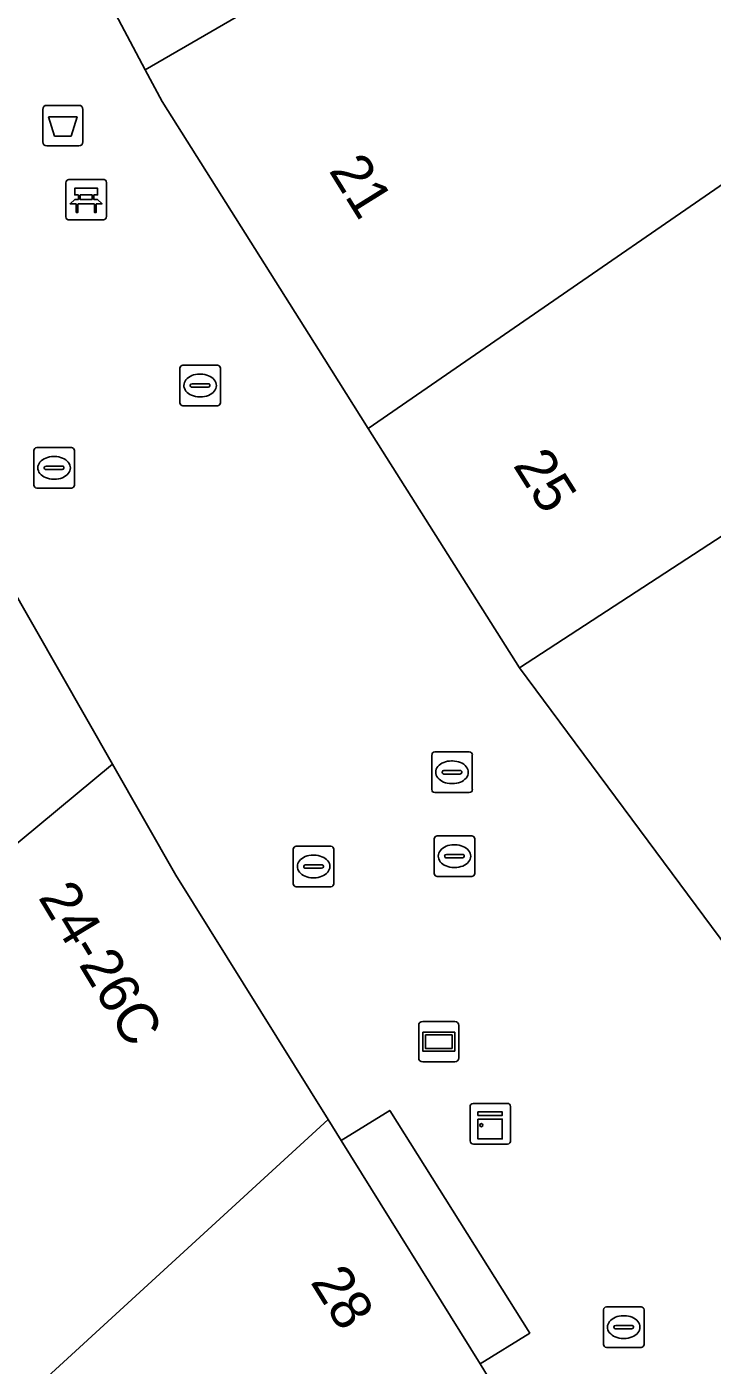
# Model space of a CAD drawing. Extents: x 161087 to 161926, y 382572 to 383873.
# Drawn here: x 161312.3 to 161329.21, y 383268.6 to 383301.6 of the extents above; entities that cross this region are included whole.
import ezdxf

# ---------------------------------------------------------------- set-up
doc = ezdxf.new("R2010")
doc.units = 0
for name, color, linetype in [('IMGEO_Afvalbak', 7, 'Continuous'), ('IMGEO_Bank', 7, 'Continuous'), ('IMGEO_Kast', 7, 'Continuous'), ('IMGEO_Kolk', 7, 'Continuous'), ('IMGEO_Pand', 7, 'Continuous'), ('IMGEO_Pand_nummerreeks', 7, 'Continuous'), ('IMGEO_Rioolput', 7, 'Continuous'), ('IMGEO_Voetgangersgebied_open', 7, 'Continuous'), ('IMGEO_Wegwijzer', 7, 'Continuous')]:
    doc.layers.add(name, color=color, linetype=linetype)

msp = doc.modelspace()

# ---------------------------------------------------------------- linework, layer by layer
at = {"layer": 'IMGEO_Afvalbak'}
for p, q in [((161312.792, 383299.661), (161313.582, 383299.661)), ((161313.582, 383299.661), (161312.792, 383299.661)), ((161312.692, 383298.761), (161312.692, 383299.561)), ((161312.692, 383299.561), (161312.692, 383298.761)), ((161313.682, 383299.561), (161313.682, 383298.761)), ((161313.682, 383298.761), (161313.682, 383299.561)), ((161313.582, 383298.661), (161312.792, 383298.661)), ((161312.792, 383298.661), (161313.582, 383298.661))]:
    msp.add_line(p, q, dxfattribs=at)
msp.add_lwpolyline([(161312.835, 383299.375), (161313.539, 383299.375), (161313.39, 383298.905), (161312.984, 383298.905), (161312.835, 383299.375)], dxfattribs=at)
for centre, start, end in [((161312.792, 383299.561), 90, 180), ((161312.792, 383299.561), 90, 180), ((161313.582, 383299.561), 0, 90), ((161313.582, 383299.561), 360, 90), ((161312.792, 383298.761), 180, 270), ((161312.792, 383298.761), 180, 270), ((161313.582, 383298.761), 270, 0), ((161313.582, 383298.761), 270, 0)]:
    msp.add_arc(centre, 0.1, start, end, dxfattribs=at)
at = {"layer": 'IMGEO_Bank'}
for p, q in [((161313.262, 383296.911), (161313.262, 383297.752)), ((161313.262, 383297.752), (161313.262, 383296.911)), ((161313.337, 383297.836), (161314.178, 383297.836)), ((161314.178, 383297.836), (161313.337, 383297.836)), ((161314.262, 383297.761), (161314.262, 383296.92)), ((161314.262, 383296.92), (161314.262, 383297.761)), ((161313.571, 383297.342), (161313.571, 383297.448)), ((161313.615, 383297.448), (161313.615, 383297.342)), ((161313.903, 383297.454), (161313.621, 383297.454)), ((161313.621, 383297.336), (161313.903, 383297.336)), ((161313.909, 383297.342), (161313.909, 383297.448)), ((161313.953, 383297.448), (161313.953, 383297.342)), ((161313.959, 383297.234), (161313.566, 383297.234)), ((161314.187, 383296.836), (161313.346, 383296.836)), ((161313.346, 383296.836), (161314.187, 383296.836))]:
    msp.add_line(p, q, dxfattribs=at)
for points in [[(161313.565, 383297.454), (161313.479, 383297.454), (161313.479, 383297.615), (161314.042, 383297.615), (161314.042, 383297.454), (161313.959, 383297.454)], [(161313.509, 383297.234), (161313.367, 383297.234), (161313.479, 383297.336), (161313.565, 383297.336)], [(161313.959, 383297.336), (161314.042, 383297.336), (161314.154, 383297.234), (161314.015, 383297.234)], [(161313.559, 383297.227), (161313.559, 383297.02), (161313.516, 383297.02), (161313.516, 383297.227)], [(161314.009, 383297.227), (161314.009, 383297.02), (161313.965, 383297.02), (161313.965, 383297.227)]]:
    msp.add_lwpolyline(points, dxfattribs=at)
for centre, radius, start, end in [((161313.34, 383297.758), 0.0779, 92.4484, 184.2845), ((161313.34, 383297.758), 0.0779, 92.4484, 184.2845), ((161314.184, 383297.758), 0.0779, 2.4484, 94.2845), ((161314.184, 383297.758), 0.0779, 2.4484, 94.2845), ((161313.564, 383297.447), 0.00671, 2.8957, 87.1043), ((161313.564, 383297.343), 0.00671, 272.8957, 357.1043), ((161313.621, 383297.447), 0.00671, 92.8957, 177.1043), ((161313.621, 383297.343), 0.00671, 182.8957, 267.1043), ((161313.903, 383297.447), 0.00671, 2.8957, 87.1043), ((161313.903, 383297.343), 0.00671, 272.8957, 357.1043), ((161313.96, 383297.447), 0.00671, 92.8957, 177.1043), ((161313.96, 383297.343), 0.00671, 182.8957, 267.1043), ((161313.509, 383297.227), 0.00671, 2.8957, 87.1043), ((161313.566, 383297.227), 0.00671, 92.8957, 177.1043), ((161313.958, 383297.227), 0.00671, 2.8957, 87.1043), ((161314.015, 383297.227), 0.00671, 92.8957, 177.1043), ((161313.34, 383296.914), 0.0779, 182.4484, 274.2845), ((161313.34, 383296.914), 0.0779, 182.4484, 274.2845), ((161314.184, 383296.914), 0.0779, 272.4484, 4.2845), ((161314.184, 383296.914), 0.0779, 272.4484, 4.2845)]:
    msp.add_arc(centre, radius, start, end, dxfattribs=at)
at = {"layer": 'IMGEO_Kast'}
for p, q in [((161323.232, 383274.128), (161323.232, 383274.969)), ((161323.232, 383274.969), (161323.232, 383274.128)), ((161323.307, 383275.053), (161324.148, 383275.053)), ((161324.148, 383275.053), (161323.307, 383275.053)), ((161324.232, 383274.978), (161324.232, 383274.137)), ((161324.232, 383274.137), (161324.232, 383274.978)), ((161324.157, 383274.053), (161323.316, 383274.053)), ((161323.316, 383274.053), (161324.157, 383274.053))]:
    msp.add_line(p, q, dxfattribs=at)
for points in [[(161323.427, 383274.843), (161324.027, 383274.843), (161324.027, 383274.758), (161323.427, 383274.758), (161323.427, 383274.843)], [(161323.427, 383274.668), (161324.027, 383274.668), (161324.027, 383274.179), (161323.427, 383274.179), (161323.427, 383274.668)]]:
    msp.add_lwpolyline(points, dxfattribs=at)
msp.add_circle((161323.511, 383274.517), 0.0377, dxfattribs=at)
for centre, start, end in [((161323.31, 383274.975), 92.4484, 184.2845), ((161323.31, 383274.975), 92.4484, 184.2845), ((161324.154, 383274.975), 2.4484, 94.2845), ((161324.154, 383274.975), 2.4484, 94.2845), ((161323.31, 383274.131), 182.4484, 274.2845), ((161323.31, 383274.131), 182.4484, 274.2845), ((161324.154, 383274.131), 272.4484, 4.2845), ((161324.154, 383274.131), 272.4484, 4.2845)]:
    msp.add_arc(centre, 0.0779, start, end, dxfattribs=at)
at = {"layer": 'IMGEO_Kolk'}
for p, q in [((161316.072, 383292.328), (161316.072, 383293.18)), ((161316.147, 383293.254), (161316.999, 383293.254)), ((161316.56, 383293.034), (161316.585, 383293.034)), ((161317.073, 383293.18), (161317.073, 383292.328)), ((161316.331, 383292.748), (161316.331, 383292.76)), ((161316.769, 383292.711), (161316.371, 383292.711)), ((161316.374, 383292.797), (161316.772, 383292.797)), ((161316.815, 383292.76), (161316.815, 383292.748)), ((161316.583, 383292.474), (161316.558, 383292.474)), ((161316.999, 383292.254), (161316.147, 383292.254)), ((161312.47, 383290.297), (161312.47, 383291.149)), ((161312.545, 383291.223), (161313.397, 383291.223)), ((161312.958, 383291.003), (161312.983, 383291.003)), ((161313.471, 383291.149), (161313.471, 383290.297)), ((161312.729, 383290.717), (161312.729, 383290.729)), ((161313.167, 383290.68), (161312.769, 383290.68)), ((161312.772, 383290.766), (161313.17, 383290.766)), ((161313.213, 383290.729), (161313.213, 383290.717)), ((161312.981, 383290.443), (161312.956, 383290.443)), ((161313.397, 383290.223), (161312.545, 383290.223)), ((161322.286, 383282.792), (161322.286, 383283.644)), ((161322.361, 383283.718), (161323.213, 383283.718)), ((161322.774, 383283.498), (161322.799, 383283.498)), ((161323.287, 383283.644), (161323.287, 383282.792)), ((161322.545, 383283.212), (161322.545, 383283.224)), ((161322.983, 383283.175), (161322.585, 383283.175)), ((161322.588, 383283.261), (161322.986, 383283.261)), ((161323.029, 383283.224), (161323.029, 383283.212)), ((161322.797, 383282.938), (161322.772, 383282.938)), ((161323.213, 383282.718), (161322.361, 383282.718)), ((161318.871, 383280.47), (161318.871, 383281.322)), ((161318.946, 383281.396), (161319.798, 383281.396)), ((161319.359, 383281.176), (161319.384, 383281.176)), ((161319.872, 383281.322), (161319.872, 383280.47)), ((161319.13, 383280.89), (161319.13, 383280.902)), ((161319.568, 383280.853), (161319.17, 383280.853)), ((161319.173, 383280.939), (161319.571, 383280.939)), ((161319.614, 383280.902), (161319.614, 383280.89)), ((161319.382, 383280.616), (161319.357, 383280.616)), ((161319.798, 383280.396), (161318.946, 383280.396)), ((161326.521, 383269.113), (161326.521, 383269.965)), ((161326.596, 383270.039), (161327.448, 383270.039)), ((161327.522, 383269.965), (161327.522, 383269.113)), ((161326.78, 383269.533), (161326.78, 383269.545)), ((161326.823, 383269.582), (161327.221, 383269.582)), ((161327.009, 383269.819), (161327.034, 383269.819)), ((161327.264, 383269.545), (161327.264, 383269.533)), ((161327.218, 383269.496), (161326.82, 383269.496)), ((161327.032, 383269.259), (161327.007, 383269.259)), ((161327.448, 383269.039), (161326.596, 383269.039))]:
    msp.add_line(p, q, dxfattribs=at)
for points in [[(161316.072, 383292.328), (161316.072, 383293.18)], [(161316.147, 383293.254), (161316.999, 383293.254)], [(161317.073, 383293.18), (161317.073, 383292.328)], [(161316.999, 383292.254), (161316.147, 383292.254)], [(161312.47, 383290.297), (161312.47, 383291.149)], [(161312.545, 383291.223), (161313.397, 383291.223)], [(161313.471, 383291.149), (161313.471, 383290.297)], [(161313.397, 383290.223), (161312.545, 383290.223)], [(161322.286, 383282.792), (161322.286, 383283.644)], [(161322.361, 383283.718), (161323.213, 383283.718)], [(161323.287, 383283.644), (161323.287, 383282.792)], [(161323.213, 383282.718), (161322.361, 383282.718)], [(161318.871, 383280.47), (161318.871, 383281.322)], [(161318.946, 383281.396), (161319.798, 383281.396)], [(161319.872, 383281.322), (161319.872, 383280.47)], [(161319.798, 383280.396), (161318.946, 383280.396)], [(161326.521, 383269.113), (161326.521, 383269.965)], [(161326.596, 383270.039), (161327.448, 383270.039)], [(161327.522, 383269.965), (161327.522, 383269.113)], [(161327.448, 383269.039), (161326.596, 383269.039)]]:
    msp.add_lwpolyline(points, dxfattribs=at)
for centre, radius, start, end in [((161316.149, 383293.178), 0.0765, 91.552, 178.448), ((161316.149, 383293.178), 0.0765, 91.552, 178.448), ((161316.997, 383293.178), 0.0765, 1.552, 88.448), ((161316.997, 383293.178), 0.0765, 1.552, 88.448), ((161316.371, 383292.757), 0.0403, 85.8775, 175.7526), ((161316.368, 383292.747), 0.0366, 178.938, 274.7102), ((161316.772, 383292.754), 0.043, 264.8664, 352.4533), ((161316.776, 383292.759), 0.0386, 1.7309, 96.639), ((161316.149, 383292.33), 0.0765, 181.552, 268.448), ((161316.149, 383292.33), 0.0765, 181.552, 268.448), ((161316.997, 383292.33), 0.0765, 271.552, 358.448), ((161316.997, 383292.33), 0.0765, 271.552, 358.448), ((161312.547, 383291.147), 0.0765, 91.552, 178.448), ((161312.547, 383291.147), 0.0765, 91.552, 178.448), ((161313.395, 383291.147), 0.0765, 1.552, 88.448), ((161313.395, 383291.147), 0.0765, 1.552, 88.448), ((161312.769, 383290.726), 0.0403, 85.8775, 175.7526), ((161312.766, 383290.716), 0.0366, 178.938, 274.7102), ((161313.17, 383290.723), 0.043, 264.8664, 352.4533), ((161313.174, 383290.728), 0.0386, 1.7309, 96.639), ((161312.547, 383290.299), 0.0765, 181.552, 268.448), ((161312.547, 383290.299), 0.0765, 181.552, 268.448), ((161313.395, 383290.299), 0.0765, 271.552, 358.448), ((161313.395, 383290.299), 0.0765, 271.552, 358.448), ((161322.363, 383283.642), 0.0765, 91.552, 178.448), ((161322.363, 383283.642), 0.0765, 91.552, 178.448), ((161323.211, 383283.642), 0.0765, 1.552, 88.448), ((161323.211, 383283.642), 0.0765, 1.552, 88.448), ((161322.585, 383283.221), 0.0403, 85.8775, 175.7526), ((161322.582, 383283.211), 0.0366, 178.938, 274.7102), ((161322.986, 383283.218), 0.043, 264.8664, 352.4533), ((161322.99, 383283.223), 0.0386, 1.7309, 96.639), ((161322.363, 383282.794), 0.0765, 181.552, 268.448), ((161322.363, 383282.794), 0.0765, 181.552, 268.448), ((161323.211, 383282.794), 0.0765, 271.552, 358.448), ((161323.211, 383282.794), 0.0765, 271.552, 358.448), ((161318.948, 383281.32), 0.0765, 91.552, 178.448), ((161318.948, 383281.32), 0.0765, 91.552, 178.448), ((161319.796, 383281.32), 0.0765, 1.552, 88.448), ((161319.796, 383281.32), 0.0765, 1.552, 88.448), ((161319.17, 383280.899), 0.0403, 85.8775, 175.7526), ((161319.167, 383280.889), 0.0366, 178.938, 274.7102), ((161319.571, 383280.896), 0.043, 264.8664, 352.4533), ((161319.575, 383280.901), 0.0386, 1.7309, 96.639), ((161318.948, 383280.472), 0.0765, 181.552, 268.448), ((161318.948, 383280.472), 0.0765, 181.552, 268.448), ((161319.796, 383280.472), 0.0765, 271.552, 358.448), ((161319.796, 383280.472), 0.0765, 271.552, 358.448), ((161326.598, 383269.963), 0.0765, 91.552, 178.448), ((161326.598, 383269.963), 0.0765, 91.552, 178.448), ((161327.446, 383269.963), 0.0765, 1.552, 88.448), ((161327.446, 383269.963), 0.0765, 1.552, 88.448), ((161326.82, 383269.542), 0.0403, 85.8775, 175.7526), ((161327.225, 383269.544), 0.0386, 1.7309, 96.639), ((161326.817, 383269.532), 0.0366, 178.938, 274.7102), ((161327.221, 383269.539), 0.043, 264.8664, 352.4533), ((161326.598, 383269.115), 0.0765, 181.552, 268.448), ((161326.598, 383269.115), 0.0765, 181.552, 268.448), ((161327.446, 383269.115), 0.0765, 271.552, 358.448), ((161327.446, 383269.115), 0.0765, 271.552, 358.448)]:
    msp.add_arc(centre, radius, start, end, dxfattribs=at)
for centre, major_axis, ratio, start_param, end_param in [((161316.559, 383292.754), (-0.387, 0.002), 0.722429, 4.712389, 7.853982), ((161316.584, 383292.754), (-0.39, 0.002), 0.717154, 1.570796, 4.712389), ((161312.957, 383290.723), (-0.387, 0.002), 0.722429, 4.712389, 7.853982), ((161312.982, 383290.723), (-0.39, 0.002), 0.717154, 1.570796, 4.712389), ((161322.773, 383283.218), (-0.387, 0.002), 0.722429, 4.712389, 7.853982), ((161322.798, 383283.218), (-0.39, 0.002), 0.717154, 1.570796, 4.712389), ((161319.358, 383280.896), (-0.387, 0.002), 0.722429, 4.712389, 7.853982), ((161319.383, 383280.896), (-0.39, 0.002), 0.717154, 1.570796, 4.712389), ((161327.008, 383269.539), (-0.387, 0.002), 0.722429, 4.712389, 7.853982), ((161327.033, 383269.539), (-0.39, 0.002), 0.717154, 1.570796, 4.712389)]:
    msp.add_ellipse(centre, major_axis=major_axis, ratio=ratio, start_param=start_param, end_param=end_param, dxfattribs=at)
at = {"layer": 'IMGEO_Pand'}
for points in [[(161323.279, 383316.714), (161310.218, 383309.96), (161315.219, 383300.537), (161322.786, 383304.929), (161322.685, 383305.103), (161325.958, 383307.478), (161332.45, 383310.96), (161331.885, 383312.014), (161332.889, 383312.552), (161333.5, 383311.412), (161334.548, 383311.974), (161335.723, 383312.257), (161334.236, 383315.751), (161325.801, 383312.04)], [(161337.634, 383294.952), (161333.719, 383300.648), (161320.721, 383291.696), (161324.449, 383285.791), (161337.896, 383294.548)], [(161314.414, 383283.419), (161309.211, 383292.52), (161286.339, 383273.436), (161267.738, 383257.647), (161266.512, 383256.607), (161271.94, 383250), (161280.128, 383240.033), (161292.322, 383250), (161295.662, 383252.735), (161295.566, 383252.858), (161288.478, 383261.902)], [(161319.732, 383274.654), (161315.977, 383280.685), (161314.414, 383283.419), (161288.478, 383261.902), (161295.566, 383252.858), (161303.905, 383260.16)], [(161323.689, 383268.299), (161323.482, 383268.632), (161320.051, 383274.143), (161319.732, 383274.654), (161303.905, 383260.16), (161306.93, 383255.319)]]:
    msp.add_lwpolyline(points, close=True, dxfattribs=at)
msp.add_lwpolyline([(161322.786, 383304.929), (161315.219, 383300.537), (161315.633, 383299.757), (161319.633, 383293.42), (161320.721, 383291.696), (161333.719, 383300.648), (161337.634, 383294.952), (161340.494, 383296.814), (161340.251, 383297.187), (161340.402, 383297.904), (161341.889, 383298.873), (161342.096, 383298.554), (161342.604, 383298.885), (161342.003, 383299.807), (161343.537, 383300.806), (161343.646, 383300.638), (161344.093, 383300.929), (161343.902, 383301.223), (161347.827, 383303.779)], dxfattribs=at)
at = {"layer": 'IMGEO_Rioolput'}
for p, q in [((161322.346, 383280.724), (161322.346, 383281.576)), ((161322.421, 383281.65), (161323.273, 383281.65)), ((161322.834, 383281.43), (161322.859, 383281.43)), ((161323.347, 383281.576), (161323.347, 383280.724)), ((161322.605, 383281.144), (161322.605, 383281.156)), ((161323.043, 383281.107), (161322.645, 383281.107)), ((161322.648, 383281.193), (161323.046, 383281.193)), ((161323.089, 383281.156), (161323.089, 383281.144)), ((161322.857, 383280.87), (161322.832, 383280.87)), ((161323.273, 383280.65), (161322.421, 383280.65))]:
    msp.add_line(p, q, dxfattribs=at)
for points in [[(161322.346, 383280.724), (161322.346, 383281.576)], [(161322.421, 383281.65), (161323.273, 383281.65)], [(161323.347, 383281.576), (161323.347, 383280.724)], [(161323.273, 383280.65), (161322.421, 383280.65)]]:
    msp.add_lwpolyline(points, dxfattribs=at)
for centre, radius, start, end in [((161322.423, 383281.574), 0.0765, 91.552, 178.448), ((161322.423, 383281.574), 0.0765, 91.552, 178.448), ((161323.271, 383281.574), 0.0765, 1.552, 88.448), ((161323.271, 383281.574), 0.0765, 1.552, 88.448), ((161322.645, 383281.153), 0.0403, 85.8775, 175.7526), ((161322.642, 383281.143), 0.0366, 178.938, 274.7102), ((161323.046, 383281.15), 0.043, 264.8664, 352.4533), ((161323.05, 383281.155), 0.0386, 1.7309, 96.639), ((161322.423, 383280.726), 0.0765, 181.552, 268.448), ((161322.423, 383280.726), 0.0765, 181.552, 268.448), ((161323.271, 383280.726), 0.0765, 271.552, 358.448), ((161323.271, 383280.726), 0.0765, 271.552, 358.448)]:
    msp.add_arc(centre, radius, start, end, dxfattribs=at)
for centre, major_axis, ratio, start_param, end_param in [((161322.833, 383281.15), (-0.387, 0.002), 0.722429, 4.712389, 7.853982), ((161322.858, 383281.15), (-0.39, 0.002), 0.717154, 1.570796, 4.712389)]:
    msp.add_ellipse(centre, major_axis=major_axis, ratio=ratio, start_param=start_param, end_param=end_param, dxfattribs=at)
at = {"layer": 'IMGEO_Voetgangersgebied_open'}
for points in [[(161406.192, 383179.115), (161402.415, 383183.112), (161393.427, 383192.624), (161389.746, 383196.821), (161386.186, 383200.88), (161381.245, 383206.275), (161362.835, 383230.58), (161357.629, 383237.454), (161357.515, 383237.604), (161353.391, 383243.283), (161349.46, 383248.698), (161348.514, 383250), (161343.725, 383257.307), (161337.154, 383267.116), (161336.888, 383267.516), (161333.491, 383272.709), (161333.414, 383272.831), (161329.587, 383278.877), (161324.449, 383285.791), (161320.721, 383291.696), (161319.633, 383293.42), (161315.633, 383299.757), (161315.219, 383300.537), (161310.218, 383309.96)], [(161347.827, 383303.779), (161343.902, 383301.223), (161344.093, 383300.929), (161343.646, 383300.638), (161343.537, 383300.806), (161342.003, 383299.807), (161342.604, 383298.885), (161342.096, 383298.554), (161341.889, 383298.873), (161340.402, 383297.904), (161340.251, 383297.187), (161340.494, 383296.814), (161337.634, 383294.952), (161337.896, 383294.548), (161324.449, 383285.791), (161329.587, 383278.877), (161330.171, 383281.525), (161341.913, 383289.095), (161344.645, 383290.856), (161343.979, 383291.901), (161346.044, 383293.218), (161346.703, 383292.183), (161350.347, 383294.529), (161353.883, 383296.637)], [(161309.211, 383292.52), (161314.414, 383283.419), (161315.977, 383280.685), (161319.732, 383274.654), (161320.051, 383274.143), (161321.252, 383274.882), (161324.703, 383269.39), (161323.482, 383268.632), (161323.689, 383268.299)]]:
    msp.add_lwpolyline(points, dxfattribs=at)
msp.add_lwpolyline([(161320.051, 383274.143), (161323.482, 383268.632), (161324.703, 383269.39), (161321.252, 383274.882)], close=True, dxfattribs=at)
at = {"layer": 'IMGEO_Wegwijzer'}
for p, q in [((161321.964, 383276.177), (161321.964, 383276.977)), ((161321.964, 383276.977), (161321.964, 383276.177)), ((161322.064, 383277.077), (161322.854, 383277.077)), ((161322.854, 383277.077), (161322.064, 383277.077)), ((161322.954, 383276.977), (161322.954, 383276.177)), ((161322.954, 383276.177), (161322.954, 383276.977)), ((161322.854, 383276.077), (161322.064, 383276.077)), ((161322.064, 383276.077), (161322.854, 383276.077))]:
    msp.add_line(p, q, dxfattribs=at)
for points in [[(161322.065, 383276.809), (161322.853, 383276.809), (161322.853, 383276.345), (161322.065, 383276.345), (161322.065, 383276.809)], [(161322.13, 383276.744), (161322.13, 383276.41), (161322.788, 383276.41), (161322.788, 383276.744), (161322.13, 383276.744)]]:
    msp.add_lwpolyline(points, dxfattribs=at)
for centre, start, end in [((161322.064, 383276.977), 90, 180), ((161322.064, 383276.977), 90, 180), ((161322.854, 383276.977), 0, 90), ((161322.854, 383276.977), 360, 90), ((161322.064, 383276.177), 180, 270), ((161322.064, 383276.177), 180, 270), ((161322.854, 383276.177), 270, 0), ((161322.854, 383276.177), 270, 0)]:
    msp.add_arc(centre, 0.1, start, end, dxfattribs=at)

# ---------------------------------------------------------------- texts
at = {"layer": 'IMGEO_Pand_nummerreeks'}
for s, rotation, p in [('21', 301.8963, (161319.733, 383298.053)), ('25', 302.2541, (161324.276, 383290.788)), ('24-26C', 301.163, (161312.565, 383280.135)), ('28', 301.9078, (161319.278, 383270.653))]:
    msp.add_text(s, height=1, rotation=rotation, dxfattribs=at).set_placement(p)

doc.saveas('drawing.dxf')
